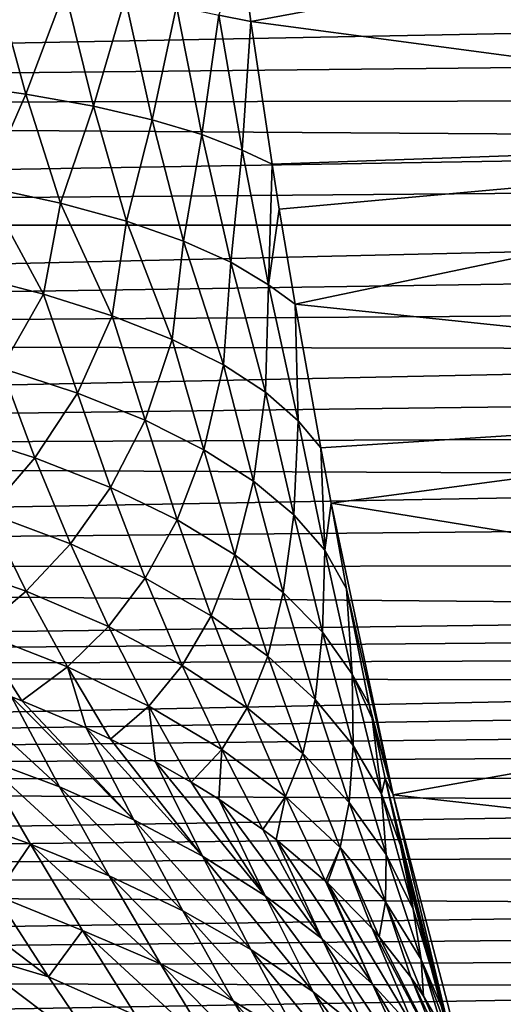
# Model space of a CAD drawing. Header units: metres. Extents: x -46 to 104, y -30 to 30.
# Tile 566 of 656: x 71.56 to 72.67, y -2.55 to -0.3. Entities that reach past the tile are written whole.
import ezdxf

# ---------------------------------------------------------------- set-up
doc = ezdxf.new("R2010")
doc.units = ezdxf.units.M
doc.layers.add('solid_26_000_502_XXX', color=7, linetype='CONTINUOUS')

msp = doc.modelspace()

# ---------------------------------------------------------------- linework, layer by layer
at = {"layer": 'solid_26_000_502_XXX'}
for points in [[(73.943672, 0.044114, 287.824249), (72.089165, -0.299409, 289.080231), (72.069054, -0.149953, 289.123779)], [(73.943672, 0.044114, 287.824249), (74.037834, -0.559123, 287.639313), (72.089165, -0.299409, 289.080231)], [(72.089165, -0.299409, 289.080231), (72.015541, -0.285374, 289.427551), (72.069054, -0.149953, 289.123779)], [(75.269821, -0.277667, 301.990356), (63.859383, -0.224555, 301.993683), (63.859383, -0.496798, 301.969025)], [(71.573997, -0.46583, 290.709595), (71.398933, -0.440844, 291.031525), (71.504997, -0.213372, 290.779297)], [(71.573997, -0.46583, 290.709595), (71.504997, -0.213372, 290.779297), (71.663025, -0.228273, 290.4534)], [(71.729057, -0.493776, 290.377808), (71.573997, -0.46583, 290.709595), (71.663025, -0.228273, 290.4534)], [(71.729057, -0.493776, 290.377808), (71.663025, -0.228273, 290.4534), (71.801117, -0.245283, 290.118652)], [(71.863548, -0.524576, 290.037384), (71.729057, -0.493776, 290.377808), (71.801117, -0.245283, 290.118652)], [(71.863548, -0.524576, 290.037384), (71.801117, -0.245283, 290.118652), (71.91877, -0.26434, 289.776276)], [(71.976952, -0.558116, 289.689636), (71.863548, -0.524576, 290.037384), (71.91877, -0.26434, 289.776276)], [(71.976952, -0.558116, 289.689636), (71.91877, -0.26434, 289.776276), (72.015541, -0.285374, 289.427551)], [(75.292564, -0.378626, 301.982025), (75.269821, -0.277667, 301.990356), (63.859383, -0.496798, 301.969025)], [(72.068855, -0.594269, 289.335846), (71.976952, -0.558116, 289.689636), (72.015541, -0.285374, 289.427551)], [(72.068855, -0.594269, 289.335846), (72.015541, -0.285374, 289.427551), (72.089165, -0.299409, 289.080231)], [(72.068855, -0.594269, 289.335846), (72.089165, -0.299409, 289.080231), (72.137497, -0.626447, 288.981934)], [(74.037834, -0.559123, 287.639313), (72.137497, -0.626447, 288.981934), (72.089165, -0.299409, 289.080231)], [(75.309875, -0.477629, 301.971375), (75.292564, -0.378626, 301.982025), (63.859383, -0.496798, 301.969025)], [(71.480995, -0.678046, 290.962616), (71.398933, -0.440844, 291.031525), (71.573997, -0.46583, 290.709595)], [(71.65316, -0.715766, 290.634064), (71.480995, -0.678046, 290.962616), (71.573997, -0.46583, 290.709595)], [(71.65316, -0.715766, 290.634064), (71.573997, -0.46583, 290.709595), (71.729057, -0.493776, 290.377808)], [(75.322067, -0.575148, 301.958435), (75.309875, -0.477629, 301.971375), (63.859383, -0.496798, 301.969025)], [(71.804604, -0.757297, 290.295929), (71.65316, -0.715766, 290.634064), (71.729057, -0.493776, 290.377808)], [(71.804604, -0.757297, 290.295929), (71.729057, -0.493776, 290.377808), (71.863548, -0.524576, 290.037384)], [(75.322067, -0.575148, 301.958435), (63.859383, -0.496798, 301.969025), (63.859383, -0.766388, 301.925903)], [(71.934738, -0.802478, 289.949463), (71.804604, -0.757297, 290.295929), (71.863548, -0.524576, 290.037384)], [(71.934738, -0.802478, 289.949463), (71.863548, -0.524576, 290.037384), (71.976952, -0.558116, 289.689636)], [(72.043053, -0.851134, 289.596039), (71.934738, -0.802478, 289.949463), (71.976952, -0.558116, 289.689636)], [(72.043053, -0.851134, 289.596039), (71.976952, -0.558116, 289.689636), (72.068855, -0.594269, 289.335846)], [(74.037834, -0.559123, 287.639313), (72.153877, -0.729479, 288.950134), (72.137497, -0.626447, 288.981934)], [(74.037834, -0.559123, 287.639313), (72.190277, -0.947017, 288.881683), (72.153877, -0.729479, 288.950134)], [(74.037834, -0.559123, 287.639313), (74.15847, -1.152145, 287.4375), (72.190277, -0.947017, 288.881683)], [(75.329323, -0.671394, 301.943237), (75.322067, -0.575148, 301.958435), (63.859383, -0.766388, 301.925903)], [(72.129143, -0.903078, 289.23703), (72.043053, -0.851134, 289.596039), (72.068855, -0.594269, 289.335846)], [(72.129143, -0.903078, 289.23703), (72.068855, -0.594269, 289.335846), (72.137497, -0.626447, 288.981934)], [(72.129143, -0.903078, 289.23703), (72.137497, -0.626447, 288.981934), (72.153877, -0.729479, 288.950134)], [(75.331688, -0.766388, 301.925903), (75.329323, -0.671394, 301.943237), (63.859383, -0.766388, 301.925903)], [(71.614799, -0.924015, 290.809662), (71.438377, -0.878614, 291.123566), (71.480995, -0.678046, 290.962616)], [(71.614799, -0.924015, 290.809662), (71.480995, -0.678046, 290.962616), (71.65316, -0.715766, 290.634064)], [(71.771927, -0.973886, 290.486298), (71.614799, -0.924015, 290.809662), (71.65316, -0.715766, 290.634064)], [(71.771927, -0.973886, 290.486298), (71.65316, -0.715766, 290.634064), (71.804604, -0.757297, 290.295929)], [(72.190277, -0.947017, 288.881683), (72.129143, -0.903078, 289.23703), (72.153877, -0.729479, 288.950134)], [(63.859383, -1.032408, 301.864471), (75.331688, -0.766388, 301.925903), (63.859383, -0.766388, 301.925903)], [(75.32933, -0.861459, 301.906128), (75.331688, -0.766388, 301.925903), (63.859383, -1.032408, 301.864471)], [(71.909187, -1.028048, 290.154694), (71.771927, -0.973886, 290.486298), (71.804604, -0.757297, 290.295929)], [(71.909187, -1.028048, 290.154694), (71.804604, -0.757297, 290.295929), (71.934738, -0.802478, 289.949463)], [(72.026085, -1.0863, 289.816071), (71.909187, -1.028048, 290.154694), (71.934738, -0.802478, 289.949463)], [(72.026085, -1.0863, 289.816071), (71.934738, -0.802478, 289.949463), (72.043053, -0.851134, 289.596039)], [(72.122185, -1.148432, 289.471649), (72.026085, -1.0863, 289.816071), (72.043053, -0.851134, 289.596039)], [(72.122185, -1.148432, 289.471649), (72.043053, -0.851134, 289.596039), (72.129143, -0.903078, 289.23703)], [(75.322075, -0.956893, 301.88385), (75.32933, -0.861459, 301.906128), (63.859383, -1.032408, 301.864471)], [(71.518326, -1.093905, 291.089172), (71.438377, -0.878614, 291.123566), (71.614799, -0.924015, 290.809662)], [(71.692673, -1.150831, 290.771698), (71.518326, -1.093905, 291.089172), (71.614799, -0.924015, 290.809662)], [(71.692673, -1.150831, 290.771698), (71.614799, -0.924015, 290.809662), (71.771927, -0.973886, 290.486298)], [(72.197136, -1.214216, 289.122681), (72.122185, -1.148432, 289.471649), (72.129143, -0.903078, 289.23703)], [(72.197136, -1.214216, 289.122681), (72.129143, -0.903078, 289.23703), (72.190277, -0.947017, 288.881683)], [(72.197136, -1.214216, 289.122681), (72.190277, -0.947017, 288.881683), (72.249146, -1.276175, 288.775421)], [(74.15847, -1.152145, 287.4375), (72.249146, -1.276175, 288.775421), (72.190277, -0.947017, 288.881683)], [(75.309891, -1.052683, 301.859009), (75.322075, -0.956893, 301.88385), (63.859383, -1.032408, 301.864471)], [(71.847305, -1.21311, 290.445129), (71.692673, -1.150831, 290.771698), (71.771927, -0.973886, 290.486298)], [(71.847305, -1.21311, 290.445129), (71.771927, -0.973886, 290.486298), (71.909187, -1.028048, 290.154694)], [(75.309891, -1.052683, 301.859009), (63.859383, -1.032408, 301.864471), (63.859383, -1.293938, 301.784943)], [(71.981636, -1.28051, 290.110718), (71.847305, -1.21311, 290.445129), (71.909187, -1.028048, 290.154694)], [(71.981636, -1.28051, 290.110718), (71.909187, -1.028048, 290.154694), (72.026085, -1.0863, 289.816071)], [(75.292587, -1.149002, 301.831421), (75.309891, -1.052683, 301.859009), (63.859383, -1.293938, 301.784943)], [(71.594925, -1.299065, 291.072449), (71.402992, -1.237627, 291.381836), (71.518326, -1.093905, 291.089172)], [(71.594925, -1.299065, 291.072449), (71.518326, -1.093905, 291.089172), (71.692673, -1.150831, 290.771698)], [(72.095177, -1.352781, 289.769684), (71.981636, -1.28051, 290.110718), (72.026085, -1.0863, 289.816071)], [(72.095177, -1.352781, 289.769684), (72.026085, -1.0863, 289.816071), (72.122185, -1.148432, 289.471649)], [(75.269867, -1.246258, 301.800903), (75.292587, -1.149002, 301.831421), (63.859383, -1.293938, 301.784943)], [(72.187485, -1.429653, 289.423279), (72.095177, -1.352781, 289.769684), (72.122185, -1.148432, 289.471649)], [(72.187485, -1.429653, 289.423279), (72.122185, -1.148432, 289.471649), (72.197136, -1.214216, 289.122681)], [(71.767525, -1.367002, 290.753204), (71.594925, -1.299065, 291.072449), (71.692673, -1.150831, 290.771698)], [(71.767525, -1.367002, 290.753204), (71.692673, -1.150831, 290.771698), (71.847305, -1.21311, 290.445129)], [(74.15847, -1.152145, 287.4375), (72.272797, -1.402569, 288.733887), (72.249146, -1.276175, 288.775421)], [(74.15847, -1.152145, 287.4375), (74.305252, -1.733364, 287.219299), (72.272797, -1.402569, 288.733887)], [(71.920143, -1.441182, 290.425293), (71.767525, -1.367002, 290.753204), (71.847305, -1.21311, 290.445129)], [(71.920143, -1.441182, 290.425293), (71.847305, -1.21311, 290.445129), (71.981636, -1.28051, 290.110718)], [(72.25824, -1.510841, 289.072815), (72.187485, -1.429653, 289.423279), (72.197136, -1.214216, 289.122681)], [(72.25824, -1.510841, 289.072815), (72.197136, -1.214216, 289.122681), (72.249146, -1.276175, 288.775421)], [(71.486313, -1.424804, 291.369812), (71.402992, -1.237627, 291.381836), (71.594925, -1.299065, 291.072449)], [(75.241501, -1.344649, 301.767212), (75.269867, -1.246258, 301.800903), (63.859383, -1.293938, 301.784943)], [(72.052216, -1.521325, 290.089966), (71.920143, -1.441182, 290.425293), (71.981636, -1.28051, 290.110718)], [(72.052216, -1.521325, 290.089966), (71.981636, -1.28051, 290.110718), (72.095177, -1.352781, 289.769684)], [(72.25824, -1.510841, 289.072815), (72.249146, -1.276175, 288.775421), (72.272797, -1.402569, 288.733887)], [(75.241501, -1.344649, 301.767212), (63.859383, -1.293938, 301.784943), (63.859383, -1.549124, 301.687836)], [(71.676575, -1.496046, 291.058655), (71.486313, -1.424804, 291.369812), (71.594925, -1.299065, 291.072449)], [(71.676575, -1.496046, 291.058655), (71.594925, -1.299065, 291.072449), (71.767525, -1.367002, 290.753204)], [(75.207024, -1.444539, 301.730042), (75.241501, -1.344649, 301.767212), (63.859383, -1.549124, 301.687836)], [(72.163231, -1.607131, 289.748444), (72.052216, -1.521325, 290.089966), (72.095177, -1.352781, 289.769684)], [(72.163231, -1.607131, 289.748444), (72.095177, -1.352781, 289.769684), (72.187485, -1.429653, 289.423279)], [(71.847313, -1.574734, 290.738098), (71.676575, -1.496046, 291.058655), (71.767525, -1.367002, 290.753204)], [(71.847313, -1.574734, 290.738098), (71.767525, -1.367002, 290.753204), (71.920143, -1.441182, 290.425293)], [(72.25824, -1.510841, 289.072815), (72.272797, -1.402569, 288.733887), (72.307793, -1.599203, 288.718597)], [(72.307793, -1.599203, 288.718597), (72.272797, -1.402569, 288.733887), (72.414963, -2.070769, 288.502014)], [(74.305252, -1.733364, 287.219299), (72.414963, -2.070769, 288.502014), (72.272797, -1.402569, 288.733887)], [(71.575066, -1.604581, 291.359406), (71.367691, -1.532563, 291.661987), (71.486313, -1.424804, 291.369812)], [(71.575066, -1.604581, 291.359406), (71.486313, -1.424804, 291.369812), (71.676575, -1.496046, 291.058655)], [(71.997864, -1.660568, 290.409363), (71.847313, -1.574734, 290.738098), (71.920143, -1.441182, 290.425293)], [(71.997864, -1.660568, 290.409363), (71.920143, -1.441182, 290.425293), (72.052216, -1.521325, 290.089966)], [(72.252785, -1.698276, 289.402039), (72.163231, -1.607131, 289.748444), (72.187485, -1.429653, 289.423279)], [(72.252785, -1.698276, 289.402039), (72.187485, -1.429653, 289.423279), (72.25824, -1.510841, 289.072815)], [(75.165924, -1.546211, 301.689056), (75.207024, -1.444539, 301.730042), (63.859383, -1.549124, 301.687836)], [(71.763474, -1.685298, 291.046783), (71.575066, -1.604581, 291.359406), (71.676575, -1.496046, 291.058655)], [(71.763474, -1.685298, 291.046783), (71.676575, -1.496046, 291.058655), (71.847313, -1.574734, 290.738098)], [(72.320534, -1.794418, 289.052063), (72.252785, -1.698276, 289.402039), (72.25824, -1.510841, 289.072815)], [(72.320534, -1.794418, 289.052063), (72.25824, -1.510841, 289.072815), (72.307793, -1.599203, 288.718597)], [(71.464104, -1.697692, 291.654327), (71.367691, -1.532563, 291.661987), (71.575066, -1.604581, 291.359406)], [(72.127655, -1.753223, 290.0737), (71.997864, -1.660568, 290.409363), (72.052216, -1.521325, 290.089966)], [(72.127655, -1.753223, 290.0737), (72.052216, -1.521325, 290.089966), (72.163231, -1.607131, 289.748444)], [(75.117813, -1.649818, 301.643921), (75.165924, -1.546211, 301.689056), (63.859383, -1.549124, 301.687836)], [(75.117813, -1.649818, 301.643921), (63.859383, -1.549124, 301.687836), (63.859383, -1.797072, 301.573578)], [(71.932205, -1.774405, 290.725311), (71.763474, -1.685298, 291.046783), (71.847313, -1.574734, 290.738098)], [(71.932205, -1.774405, 290.725311), (71.847313, -1.574734, 290.738098), (71.997864, -1.660568, 290.409363)], [(72.359657, -1.863595, 288.701141), (72.307793, -1.599203, 288.718597), (72.414963, -2.070769, 288.502014)], [(72.320534, -1.794418, 289.052063), (72.307793, -1.599203, 288.718597), (72.359657, -1.863595, 288.701141)], [(71.669495, -1.777839, 291.349915), (71.464104, -1.697692, 291.654327), (71.575066, -1.604581, 291.359406)], [(71.669495, -1.777839, 291.349915), (71.575066, -1.604581, 291.359406), (71.763474, -1.685298, 291.046783)], [(72.236206, -1.852345, 289.732391), (72.127655, -1.753223, 290.0737), (72.163231, -1.607131, 289.748444)], [(72.236206, -1.852345, 289.732391), (72.163231, -1.607131, 289.748444), (72.252785, -1.698276, 289.402039)], [(75.090782, -1.702525, 301.619598), (75.117813, -1.649818, 301.643921), (63.859383, -1.797072, 301.573578)], [(72.080597, -1.87156, 290.39624), (71.932205, -1.774405, 290.725311), (71.997864, -1.660568, 290.409363)], [(72.080597, -1.87156, 290.39624), (71.997864, -1.660568, 290.409363), (72.127655, -1.753223, 290.0737)], [(71.855827, -1.867645, 291.036102), (71.669495, -1.777839, 291.349915), (71.763474, -1.685298, 291.046783)], [(71.855827, -1.867645, 291.036102), (71.763474, -1.685298, 291.046783), (71.932205, -1.774405, 290.725311)], [(75.061852, -1.755746, 301.594086), (75.090782, -1.702525, 301.619598), (63.859383, -1.797072, 301.573578)], [(71.464104, -1.697692, 291.654327), (71.56485, -1.855532, 291.647949), (71.540993, -1.8464, 291.681549)], [(71.669495, -1.777839, 291.349915), (71.56485, -1.855532, 291.647949), (71.464104, -1.697692, 291.654327)], [(72.32309, -1.957557, 289.386749), (72.236206, -1.852345, 289.732391), (72.252785, -1.698276, 289.402039)], [(72.32309, -1.957557, 289.386749), (72.252785, -1.698276, 289.402039), (72.320534, -1.794418, 289.052063)], [(74.305252, -1.733364, 287.219299), (74.477783, -2.301222, 286.985352), (72.414963, -2.070769, 288.502014)], [(75.030754, -1.80961, 301.567261), (75.061852, -1.755746, 301.594086), (63.859383, -1.797072, 301.573578)], [(72.208092, -1.97639, 290.060852), (72.080597, -1.87156, 290.39624), (72.127655, -1.753223, 290.0737)], [(72.208092, -1.97639, 290.060852), (72.127655, -1.753223, 290.0737), (72.236206, -1.852345, 289.732391)], [(71.669495, -1.777839, 291.349915), (71.712349, -1.917321, 291.429565), (71.56485, -1.855532, 291.647949)], [(71.669495, -1.777839, 291.349915), (71.768005, -1.943265, 291.341919), (71.712349, -1.917321, 291.429565)], [(71.855827, -1.867645, 291.036102), (71.768005, -1.943265, 291.341919), (71.669495, -1.777839, 291.349915)], [(72.022385, -1.966765, 290.71405), (71.855827, -1.867645, 291.036102), (71.932205, -1.774405, 290.725311)], [(72.022385, -1.966765, 290.71405), (71.932205, -1.774405, 290.725311), (72.080597, -1.87156, 290.39624)], [(75.030754, -1.80961, 301.567261), (63.859383, -1.797072, 301.573578), (63.859383, -2.036942, 301.442505)], [(71.357132, -1.782986, 291.926605), (71.540993, -1.8464, 291.681549), (71.651276, -2.052135, 291.732269)], [(71.469162, -1.98449, 291.977539), (71.357132, -1.782986, 291.926605), (71.651276, -2.052135, 291.732269)], [(72.320534, -1.794418, 289.052063), (72.359657, -1.863595, 288.701141), (72.36644, -1.89614, 288.69928)], [(72.387985, -2.06846, 289.038055), (72.320534, -1.794418, 289.052063), (72.36644, -1.89614, 288.69928)], [(72.387985, -2.06846, 289.038055), (72.32309, -1.957557, 289.386749), (72.320534, -1.794418, 289.052063)], [(74.997314, -1.864195, 301.539032), (75.030754, -1.80961, 301.567261), (63.859383, -2.036942, 301.442505)], [(71.540993, -1.8464, 291.681549), (71.56485, -1.855532, 291.647949), (71.821083, -2.127805, 291.480438)], [(71.651276, -2.052135, 291.732269), (71.540993, -1.8464, 291.681549), (71.821083, -2.127805, 291.480438)], [(74.961685, -1.919367, 301.50943), (74.997314, -1.864195, 301.539032), (63.859383, -2.036942, 301.442505)], [(71.56485, -1.855532, 291.647949), (71.712349, -1.917321, 291.429565), (71.821083, -2.127805, 291.480438)], [(71.855827, -1.867645, 291.036102), (71.870743, -1.99556, 291.171356), (71.768005, -1.943265, 291.341919)], [(71.855827, -1.867645, 291.036102), (71.952049, -2.041561, 291.027161), (71.870743, -1.99556, 291.171356)], [(72.022385, -1.966765, 290.71405), (71.952049, -2.041561, 291.027161), (71.855827, -1.867645, 291.036102)], [(72.16851, -2.074815, 290.385071), (72.022385, -1.966765, 290.71405), (72.080597, -1.87156, 290.39624)], [(72.16851, -2.074815, 290.385071), (72.080597, -1.87156, 290.39624), (72.208092, -1.97639, 290.060852)], [(72.314201, -2.088494, 289.720367), (72.208092, -1.97639, 290.060852), (72.236206, -1.852345, 289.732391)], [(72.314201, -2.088494, 289.720367), (72.236206, -1.852345, 289.732391), (72.32309, -1.957557, 289.386749)], [(72.36644, -1.89614, 288.69928), (72.359657, -1.863595, 288.701141), (72.414963, -2.070769, 288.502014)], [(72.396065, -2.033461, 288.692413), (72.36644, -1.89614, 288.69928), (72.414963, -2.070769, 288.502014)], [(72.387985, -2.06846, 289.038055), (72.36644, -1.89614, 288.69928), (72.396065, -2.033461, 288.692413)], [(74.923584, -1.975245, 301.478271), (74.961685, -1.919367, 301.50943), (63.859383, -2.036942, 301.442505)], [(71.712349, -1.917321, 291.429565), (71.768005, -1.943265, 291.341919), (71.978081, -2.211231, 291.222626)], [(71.821083, -2.127805, 291.480438), (71.712349, -1.917321, 291.429565), (71.978081, -2.211231, 291.222626)], [(71.768005, -1.943265, 291.341919), (71.870743, -1.99556, 291.171356), (71.978081, -2.211231, 291.222626)], [(72.398514, -2.207441, 289.37616), (72.314201, -2.088494, 289.720367), (72.32309, -1.957557, 289.386749)], [(72.398514, -2.207441, 289.37616), (72.32309, -1.957557, 289.386749), (72.387985, -2.06846, 289.038055)], [(74.882759, -2.031912, 301.445496), (74.923584, -1.975245, 301.478271), (63.859383, -2.036942, 301.442505)], [(72.022385, -1.966765, 290.71405), (72.015747, -2.080909, 290.907593), (71.952049, -2.041561, 291.027161)], [(72.022385, -1.966765, 290.71405), (72.11628, -2.150037, 290.704834), (72.015747, -2.080909, 290.907593)], [(72.16851, -2.074815, 290.385071), (72.11628, -2.150037, 290.704834), (72.022385, -1.966765, 290.71405)], [(72.293648, -2.191379, 290.050354), (72.16851, -2.074815, 290.385071), (72.208092, -1.97639, 290.060852)], [(72.293648, -2.191379, 290.050354), (72.208092, -1.97639, 290.060852), (72.314201, -2.088494, 289.720367)], [(71.387245, -2.111869, 292.269348), (71.469162, -1.98449, 291.977539), (71.584641, -2.183989, 292.033264)], [(71.469162, -1.98449, 291.977539), (71.651276, -2.052135, 291.732269), (71.765083, -2.256023, 291.78772)], [(71.584641, -2.183989, 292.033264), (71.469162, -1.98449, 291.977539), (71.765083, -2.256023, 291.78772)], [(71.870743, -1.99556, 291.171356), (71.952049, -2.041561, 291.027161), (72.121773, -2.302079, 290.959534)], [(71.978081, -2.211231, 291.222626), (71.870743, -1.99556, 291.171356), (72.121773, -2.302079, 290.959534)], [(74.839417, -2.089217, 301.411041), (74.882759, -2.031912, 301.445496), (63.859383, -2.036942, 301.442505)], [(74.839417, -2.089217, 301.411041), (63.859383, -2.036942, 301.442505), (63.859383, -2.267051, 301.295532)], [(71.952049, -2.041561, 291.027161), (72.015747, -2.080909, 290.907593), (72.121773, -2.302079, 290.959534)], [(72.387985, -2.06846, 289.038055), (72.396065, -2.033461, 288.692413), (72.431236, -2.187098, 288.686401)], [(72.559242, -2.679111, 288.450714), (72.396065, -2.033461, 288.692413), (72.414963, -2.070769, 288.502014)], [(72.431236, -2.187098, 288.686401), (72.396065, -2.033461, 288.692413), (72.559242, -2.679111, 288.450714)], [(71.651276, -2.052135, 291.732269), (71.821083, -2.127805, 291.480438), (71.933434, -2.33659, 291.535919)], [(71.765083, -2.256023, 291.78772), (71.651276, -2.052135, 291.732269), (71.933434, -2.33659, 291.535919)], [(72.460701, -2.332775, 289.02948), (72.387985, -2.06846, 289.038055), (72.431236, -2.187098, 288.686401)], [(72.460701, -2.332775, 289.02948), (72.398514, -2.207441, 289.37616), (72.387985, -2.06846, 289.038055)], [(72.559242, -2.679111, 288.450714), (72.414963, -2.070769, 288.502014), (72.585472, -2.726246, 288.252411)], [(74.477783, -2.301222, 286.985352), (72.585472, -2.726246, 288.252411), (72.414963, -2.070769, 288.502014)], [(74.793243, -2.147256, 301.374817), (74.839417, -2.089217, 301.411041), (63.859383, -2.267051, 301.295532)], [(72.015747, -2.080909, 290.907593), (72.11628, -2.150037, 290.704834), (72.251678, -2.399927, 290.691803)], [(72.121773, -2.302079, 290.959534), (72.015747, -2.080909, 290.907593), (72.251678, -2.399927, 290.691803)], [(72.16851, -2.074815, 290.385071), (72.14698, -2.17314, 290.638977), (72.11628, -2.150037, 290.704834)], [(72.16851, -2.074815, 290.385071), (72.260056, -2.268273, 290.376282), (72.14698, -2.17314, 290.638977)], [(72.293648, -2.191379, 290.050354), (72.260056, -2.268273, 290.376282), (72.16851, -2.074815, 290.385071)], [(72.397316, -2.316005, 289.711243), (72.293648, -2.191379, 290.050354), (72.314201, -2.088494, 289.720367)], [(72.397316, -2.316005, 289.711243), (72.314201, -2.088494, 289.720367), (72.398514, -2.207441, 289.37616)], [(71.505058, -2.300873, 292.328766), (71.387245, -2.111869, 292.269348), (71.584641, -2.183989, 292.033264)], [(71.821083, -2.127805, 291.480438), (71.978081, -2.211231, 291.222626), (72.089119, -2.425345, 291.278473)], [(71.933434, -2.33659, 291.535919), (71.821083, -2.127805, 291.480438), (72.089119, -2.425345, 291.278473)], [(74.743942, -2.206106, 301.336639), (74.793243, -2.147256, 301.374817), (63.859383, -2.267051, 301.295532)], [(72.11628, -2.150037, 290.704834), (72.14698, -2.17314, 290.638977), (72.251678, -2.399927, 290.691803)], [(71.505058, -2.300873, 292.328766), (71.584641, -2.183989, 292.033264), (71.703552, -2.381291, 292.093597)], [(71.584641, -2.183989, 292.033264), (71.765083, -2.256023, 291.78772), (71.882401, -2.457889, 291.847656)], [(71.703552, -2.381291, 292.093597), (71.584641, -2.183989, 292.033264), (71.882401, -2.457889, 291.847656)], [(72.14698, -2.17314, 290.638977), (72.260056, -2.268273, 290.376282), (72.367317, -2.504228, 290.420074)], [(72.251678, -2.399927, 290.691803), (72.14698, -2.17314, 290.638977), (72.367317, -2.504228, 290.420074)], [(72.453773, -2.280685, 288.683441), (72.431236, -2.187098, 288.686401), (72.559242, -2.679111, 288.450714)], [(72.460701, -2.332775, 289.02948), (72.431236, -2.187098, 288.686401), (72.453773, -2.280685, 288.683441)], [(74.691734, -2.265607, 301.296509), (74.743942, -2.206106, 301.336639), (63.859383, -2.267051, 301.295532)], [(72.293648, -2.191379, 290.050354), (72.264091, -2.272008, 290.366211), (72.260056, -2.268273, 290.376282)], [(72.293648, -2.191379, 290.050354), (72.366776, -2.37725, 290.090057), (72.264091, -2.272008, 290.366211)], [(72.293648, -2.191379, 290.050354), (72.38282, -2.39581, 290.042694), (72.366776, -2.37725, 290.090057)], [(72.397316, -2.316005, 289.711243), (72.38282, -2.39581, 290.042694), (72.293648, -2.191379, 290.050354)], [(72.479111, -2.448213, 289.369049), (72.397316, -2.316005, 289.711243), (72.398514, -2.207441, 289.37616)], [(72.479111, -2.448213, 289.369049), (72.398514, -2.207441, 289.37616), (72.460701, -2.332775, 289.02948)], [(71.978081, -2.211231, 291.222626), (72.121773, -2.302079, 290.959534), (72.231583, -2.521828, 291.016022)], [(72.089119, -2.425345, 291.278473), (71.978081, -2.211231, 291.222626), (72.231583, -2.521828, 291.016022)], [(71.305298, -2.245136, 292.561798), (71.505058, -2.300873, 292.328766), (71.626053, -2.487446, 292.392487)], [(71.428741, -2.428662, 292.627014), (71.305298, -2.245136, 292.561798), (71.626053, -2.487446, 292.392487)], [(74.636307, -2.325815, 301.254303), (74.691734, -2.265607, 301.296509), (63.859383, -2.267051, 301.295532)], [(74.636307, -2.325815, 301.254303), (63.859383, -2.267051, 301.295532), (63.859383, -2.486558, 301.133209)], [(71.765083, -2.256023, 291.78772), (71.933434, -2.33659, 291.535919), (72.049362, -2.543513, 291.595856)], [(71.882401, -2.457889, 291.847656), (71.765083, -2.256023, 291.78772), (72.049362, -2.543513, 291.595856)], [(72.260056, -2.268273, 290.376282), (72.264091, -2.272008, 290.366211), (72.367317, -2.504228, 290.420074)], [(72.264091, -2.272008, 290.366211), (72.366776, -2.37725, 290.090057), (72.46814, -2.614109, 290.144928)], [(72.367317, -2.504228, 290.420074), (72.264091, -2.272008, 290.366211), (72.46814, -2.614109, 290.144928)], [(72.501419, -2.467516, 288.679688), (72.453773, -2.280685, 288.683441), (72.559242, -2.679111, 288.450714)], [(72.460701, -2.332775, 289.02948), (72.453773, -2.280685, 288.683441), (72.501419, -2.467516, 288.679688)], [(71.626053, -2.487446, 292.392487), (71.505058, -2.300873, 292.328766), (71.703552, -2.381291, 292.093597)], [(72.121773, -2.302079, 290.959534), (72.251678, -2.399927, 290.691803), (72.360229, -2.625425, 290.749146)], [(72.231583, -2.521828, 291.016022), (72.121773, -2.302079, 290.959534), (72.360229, -2.625425, 290.749146)], [(72.397316, -2.316005, 289.711243), (72.45475, -2.488586, 289.811218), (72.38282, -2.39581, 290.042694)], [(72.397316, -2.316005, 289.711243), (72.484093, -2.532154, 289.705383), (72.45475, -2.488586, 289.811218)], [(72.479111, -2.448213, 289.369049), (72.484093, -2.532154, 289.705383), (72.397316, -2.316005, 289.711243)], [(74.477783, -2.301222, 286.985352), (74.675613, -2.854198, 286.736267), (72.585472, -2.726246, 288.252411)], [(74.577354, -2.386785, 301.209869), (74.636307, -2.325815, 301.254303), (63.859383, -2.486558, 301.133209)], [(71.933434, -2.33659, 291.535919), (72.089119, -2.425345, 291.278473), (72.203819, -2.637748, 291.338745)], [(72.049362, -2.543513, 291.595856), (71.933434, -2.33659, 291.535919), (72.203819, -2.637748, 291.338745)], [(72.538712, -2.587493, 289.025085), (72.460701, -2.332775, 289.02948), (72.501419, -2.467516, 288.679688)], [(72.538712, -2.587493, 289.025085), (72.479111, -2.448213, 289.369049), (72.460701, -2.332775, 289.02948)], [(74.515068, -2.44836, 301.163147), (74.577354, -2.386785, 301.209869), (63.859383, -2.486558, 301.133209)], [(71.626053, -2.487446, 292.392487), (71.703552, -2.381291, 292.093597), (71.825851, -2.57624, 292.158264)], [(71.703552, -2.381291, 292.093597), (71.882401, -2.457889, 291.847656), (72.003174, -2.657585, 291.911896)], [(71.825851, -2.57624, 292.158264), (71.703552, -2.381291, 292.093597), (72.003174, -2.657585, 291.911896)], [(72.366776, -2.37725, 290.090057), (72.38282, -2.39581, 290.042694), (72.5606, -2.745163, 289.870911)], [(72.46814, -2.614109, 290.144928), (72.366776, -2.37725, 290.090057), (72.5606, -2.745163, 289.870911)], [(72.251678, -2.399927, 290.691803), (72.367317, -2.504228, 290.420074), (72.474449, -2.735295, 290.478363)], [(72.360229, -2.625425, 290.749146), (72.251678, -2.399927, 290.691803), (72.474449, -2.735295, 290.478363)], [(72.38282, -2.39581, 290.042694), (72.45475, -2.488586, 289.811218), (72.5606, -2.745163, 289.870911)], [(71.428741, -2.428662, 292.627014), (71.626053, -2.487446, 292.392487), (71.750214, -2.671467, 292.460266)], [(71.555313, -2.609395, 292.696442), (71.428741, -2.428662, 292.627014), (71.750214, -2.671467, 292.460266)], [(72.089119, -2.425345, 291.278473), (72.231583, -2.521828, 291.016022), (72.345123, -2.740013, 291.076904)], [(72.203819, -2.637748, 291.338745), (72.089119, -2.425345, 291.278473), (72.345123, -2.740013, 291.076904)], [(74.449203, -2.510531, 301.114044), (74.515068, -2.44836, 301.163147), (63.859383, -2.486558, 301.133209)], [(71.882401, -2.457889, 291.847656), (72.049362, -2.543513, 291.595856), (72.168839, -2.748439, 291.660065)], [(72.003174, -2.657585, 291.911896), (71.882401, -2.457889, 291.847656), (72.168839, -2.748439, 291.660065)], [(72.479111, -2.448213, 289.369049), (72.563484, -2.676775, 289.365662), (72.527779, -2.605719, 289.530457)], [(72.538712, -2.587493, 289.025085), (72.563484, -2.676775, 289.365662), (72.479111, -2.448213, 289.369049)], [(72.479111, -2.448213, 289.369049), (72.527779, -2.605719, 289.530457), (72.484093, -2.532154, 289.705383)], [(72.523834, -2.550692, 288.678986), (72.501419, -2.467516, 288.679688), (72.559242, -2.679111, 288.450714)], [(72.538712, -2.587493, 289.025085), (72.501419, -2.467516, 288.679688), (72.523834, -2.550692, 288.678986)], [(74.449203, -2.510531, 301.114044), (63.859383, -2.486558, 301.133209), (63.859383, -2.694729, 300.956085)], [(71.750214, -2.671467, 292.460266), (71.626053, -2.487446, 292.392487), (71.825851, -2.57624, 292.158264)], [(72.45475, -2.488586, 289.811218), (72.484093, -2.532154, 289.705383), (72.630661, -2.864785, 289.590973)], [(72.5606, -2.745163, 289.870911), (72.45475, -2.488586, 289.811218), (72.630661, -2.864785, 289.590973)], [(74.379463, -2.573312, 301.062347), (74.449203, -2.510531, 301.114044), (63.859383, -2.694729, 300.956085)], [(72.231583, -2.521828, 291.016022), (72.360229, -2.625425, 290.749146), (72.472588, -2.849505, 290.810822)], [(72.345123, -2.740013, 291.076904), (72.231583, -2.521828, 291.016022), (72.472588, -2.849505, 290.810822)], [(72.367317, -2.504228, 290.420074), (72.46814, -2.614109, 290.144928), (72.573425, -2.849954, 290.204163)], [(72.474449, -2.735295, 290.478363), (72.367317, -2.504228, 290.420074), (72.573425, -2.849954, 290.204163)], [(72.049362, -2.543513, 291.595856), (72.203819, -2.637748, 291.338745), (72.322144, -2.848316, 291.403259)], [(72.168839, -2.748439, 291.660065), (72.049362, -2.543513, 291.595856), (72.322144, -2.848316, 291.403259)], [(72.484093, -2.532154, 289.705383), (72.527779, -2.605719, 289.530457), (72.630661, -2.864785, 289.590973)]]:
    msp.add_3dface(points, dxfattribs=at)

doc.saveas('drawing.dxf')
